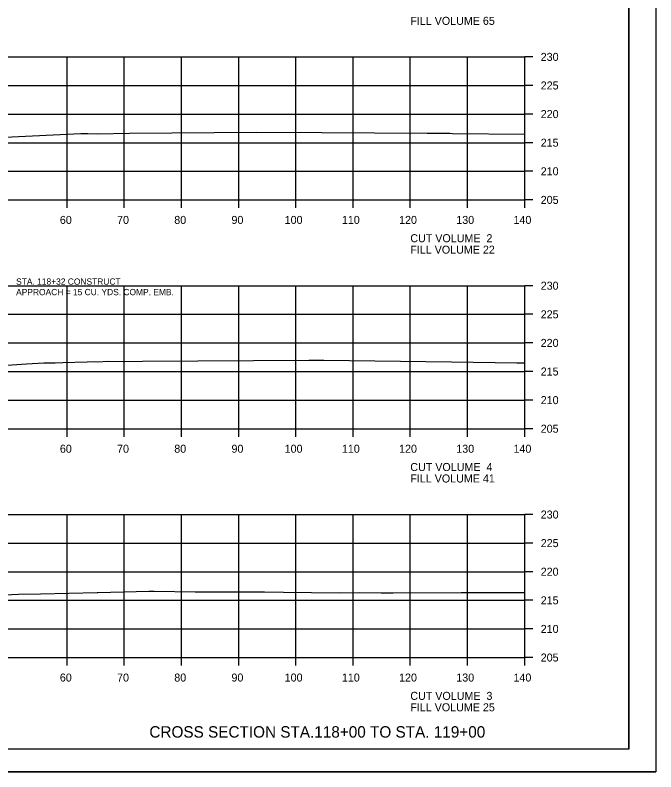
# Model space of a CAD drawing. Extents: x 1368968 to 1369915, y 377395 to 380381.
# Drawn here: x 1369802.7 to 1369914.7, y 379528.1 to 379660.4 of the extents above; entities that cross this region are included whole.
import ezdxf

# ---------------------------------------------------------------- set-up
doc = ezdxf.new("R2010")
doc.units = 0
for name, color, linetype in [('S_BREAKLINE_ANNOT', 7, 'Continuous'), ('S_BRIDGE', 7, 'Continuous'), ('S_BRIDGE_ANNOT', 7, 'Continuous'), ('S_CONTOUR_MINOR', 7, 'Continuous'), ('S_CTL_TABLE', 7, 'Continuous'), ('S_DITCHLINE_ANNOT', 7, 'Continuous'), ('S_DROP_INLET', 7, 'Continuous')]:
    doc.layers.add(name, color=color, linetype=linetype)

msp = doc.modelspace()

# ---------------------------------------------------------------- linework, layer by layer
at = {"layer": 'S_BREAKLINE_ANNOT'}
for p, q in [((1369891.78, 379628.06), (1369891.78, 379653.06)), ((1369893.18, 379653.06), (1369891.78, 379653.06)), ((1369893.18, 379648.06), (1369891.78, 379648.06)), ((1369893.18, 379643.06), (1369891.78, 379643.06)), ((1369893.18, 379638.06), (1369891.78, 379638.06)), ((1369893.18, 379633.06), (1369891.78, 379633.06)), ((1369611.78, 379628.06), (1369891.78, 379628.06)), ((1369811.78, 379626.66), (1369811.78, 379628.06)), ((1369821.78, 379626.66), (1369821.78, 379628.06)), ((1369831.78, 379626.66), (1369831.78, 379628.06)), ((1369841.78, 379626.66), (1369841.78, 379628.06)), ((1369851.78, 379626.66), (1369851.78, 379628.06)), ((1369861.78, 379626.66), (1369861.78, 379628.06)), ((1369871.78, 379626.66), (1369871.78, 379628.06)), ((1369881.78, 379626.66), (1369881.78, 379628.06)), ((1369891.78, 379626.66), (1369891.78, 379628.06)), ((1369893.18, 379628.06), (1369891.78, 379628.06)), ((1369891.78, 379588.06), (1369891.78, 379613.06)), ((1369893.18, 379613.06), (1369891.78, 379613.06)), ((1369893.18, 379608.06), (1369891.78, 379608.06)), ((1369893.18, 379603.06), (1369891.78, 379603.06)), ((1369893.18, 379598.06), (1369891.78, 379598.06)), ((1369893.18, 379593.06), (1369891.78, 379593.06)), ((1369611.78, 379588.06), (1369891.78, 379588.06)), ((1369811.78, 379586.66), (1369811.78, 379588.06)), ((1369821.78, 379586.66), (1369821.78, 379588.06)), ((1369831.78, 379586.66), (1369831.78, 379588.06)), ((1369841.78, 379586.66), (1369841.78, 379588.06)), ((1369851.78, 379586.66), (1369851.78, 379588.06)), ((1369861.78, 379586.66), (1369861.78, 379588.06)), ((1369871.78, 379586.66), (1369871.78, 379588.06)), ((1369881.78, 379586.66), (1369881.78, 379588.06)), ((1369891.78, 379586.66), (1369891.78, 379588.06)), ((1369893.18, 379588.06), (1369891.78, 379588.06)), ((1369891.78, 379548.06), (1369891.78, 379573.06)), ((1369893.18, 379573.06), (1369891.78, 379573.06)), ((1369893.18, 379568.06), (1369891.78, 379568.06)), ((1369893.18, 379563.06), (1369891.78, 379563.06)), ((1369893.18, 379558.06), (1369891.78, 379558.06)), ((1369893.18, 379553.06), (1369891.78, 379553.06)), ((1369611.78, 379548.06), (1369891.78, 379548.06)), ((1369811.78, 379546.66), (1369811.78, 379548.06)), ((1369821.78, 379546.66), (1369821.78, 379548.06)), ((1369831.78, 379546.66), (1369831.78, 379548.06)), ((1369841.78, 379546.66), (1369841.78, 379548.06)), ((1369851.78, 379546.66), (1369851.78, 379548.06)), ((1369861.78, 379546.66), (1369861.78, 379548.06)), ((1369871.78, 379546.66), (1369871.78, 379548.06)), ((1369881.78, 379546.66), (1369881.78, 379548.06)), ((1369891.78, 379546.66), (1369891.78, 379548.06)), ((1369893.18, 379548.06), (1369891.78, 379548.06))]:
    msp.add_line(p, q, dxfattribs=at)
at = {"layer": 'S_BRIDGE_ANNOT'}
for q in [(1369909.96, 379737.52), (1369593.78, 379532.06)]:
    msp.add_line((1369909.96, 379532.06), q, dxfattribs=at)
at = {"layer": 'S_CTL_TABLE'}
for points in [[(1369800.92, 379639), (1369814.21, 379639.67), (1369815.4, 379639.64), (1369817.03, 379639.61), (1369822.69, 379639.7), (1369844.92, 379639.91), (1369856.3, 379639.86), (1369874.7, 379639.74), (1369878.58, 379639.73), (1369878.67, 379639.72), (1369879.17, 379639.68), (1369891.78, 379639.57)], [(1369796.11, 379598.84), (1369804.68, 379599.38), (1369807.72, 379599.56), (1369809.7, 379599.6), (1369811.03, 379599.61), (1369815.31, 379599.74), (1369816.5, 379599.8), (1369817.16, 379599.78), (1369818.95, 379599.88), (1369821.6, 379599.82), (1369824.95, 379599.84), (1369854.04, 379600.06), (1369855.52, 379600.07), (1369855.84, 379600.07), (1369856.64, 379600.06), (1369878.97, 379599.76), (1369890.42, 379599.58), (1369891.78, 379599.58)], [(1369796.99, 379558.87), (1369803.26, 379559.15), (1369807.16, 379559.2), (1369817.04, 379559.41), (1369817.17, 379559.42), (1369826.09, 379559.65), (1369826.84, 379559.66), (1369827.03, 379559.67), (1369834.15, 379559.56), (1369837.43, 379559.53), (1369846.28, 379559.52), (1369849.63, 379559.49), (1369859.42, 379559.38), (1369862.84, 379559.4), (1369866.66, 379559.37), (1369868.77, 379559.38), (1369880.69, 379559.4), (1369880.86, 379559.4), (1369883.04, 379559.4), (1369891.78, 379559.43)]]:
    msp.add_lwpolyline(points, dxfattribs=at)
at = {"layer": 'S_DITCHLINE_ANNOT'}
for p, q in [((1369611.78, 379653.06), (1369891.78, 379653.06)), ((1369811.78, 379628.06), (1369811.78, 379653.06)), ((1369821.78, 379628.06), (1369821.78, 379653.06)), ((1369831.78, 379628.06), (1369831.78, 379653.06)), ((1369841.78, 379628.06), (1369841.78, 379653.06)), ((1369851.78, 379628.06), (1369851.78, 379653.06)), ((1369861.78, 379628.06), (1369861.78, 379653.06)), ((1369871.78, 379628.06), (1369871.78, 379653.06)), ((1369881.78, 379628.06), (1369881.78, 379653.06)), ((1369891.78, 379628.06), (1369891.78, 379653.06)), ((1369611.78, 379648.06), (1369891.78, 379648.06)), ((1369611.78, 379643.06), (1369891.78, 379643.06)), ((1369611.78, 379638.06), (1369891.78, 379638.06)), ((1369611.78, 379633.06), (1369891.78, 379633.06)), ((1369611.78, 379628.06), (1369891.78, 379628.06)), ((1369611.78, 379613.06), (1369891.78, 379613.06)), ((1369811.78, 379588.06), (1369811.78, 379613.06)), ((1369821.78, 379588.06), (1369821.78, 379613.06)), ((1369831.78, 379588.06), (1369831.78, 379613.06)), ((1369841.78, 379588.06), (1369841.78, 379613.06)), ((1369851.78, 379588.06), (1369851.78, 379613.06)), ((1369861.78, 379588.06), (1369861.78, 379613.06)), ((1369871.78, 379588.06), (1369871.78, 379613.06)), ((1369881.78, 379588.06), (1369881.78, 379613.06)), ((1369891.78, 379588.06), (1369891.78, 379613.06)), ((1369611.78, 379608.06), (1369891.78, 379608.06)), ((1369611.78, 379603.06), (1369891.78, 379603.06)), ((1369611.78, 379598.06), (1369891.78, 379598.06)), ((1369611.78, 379593.06), (1369891.78, 379593.06)), ((1369611.78, 379588.06), (1369891.78, 379588.06)), ((1369611.78, 379573.06), (1369891.78, 379573.06)), ((1369811.78, 379548.06), (1369811.78, 379573.06)), ((1369821.78, 379548.06), (1369821.78, 379573.06)), ((1369831.78, 379548.06), (1369831.78, 379573.06)), ((1369841.78, 379548.06), (1369841.78, 379573.06)), ((1369851.78, 379548.06), (1369851.78, 379573.06)), ((1369861.78, 379548.06), (1369861.78, 379573.06)), ((1369871.78, 379548.06), (1369871.78, 379573.06)), ((1369881.78, 379548.06), (1369881.78, 379573.06)), ((1369891.78, 379548.06), (1369891.78, 379573.06)), ((1369611.78, 379568.06), (1369891.78, 379568.06)), ((1369611.78, 379563.06), (1369891.78, 379563.06)), ((1369611.78, 379558.06), (1369891.78, 379558.06)), ((1369611.78, 379553.06), (1369891.78, 379553.06)), ((1369611.78, 379548.06), (1369891.78, 379548.06))]:
    msp.add_line(p, q, dxfattribs=at)
at = {"layer": 'S_DROP_INLET'}
msp.add_line((1369581.38, 379528.08), (1369914.71, 379528.08), dxfattribs=at)
for points in [[(1369581.37, 379741.41), (1369914.71, 379741.41), (1369914.71, 379528.07), (1369581.37, 379528.07)], [(1369827.7, 379737.52), (1369827.7, 379727.64), (1369863.43, 379727.64), (1369863.43, 379724.72), (1369886.63, 379724.72), (1369886.63, 379700.38), (1369909.96, 379700.38), (1369909.96, 379532.06), (1369593.78, 379532.06), (1369593.78, 379737.52)]]:
    msp.add_lwpolyline(points, close=True, dxfattribs=at)

# ---------------------------------------------------------------- texts
at = {"layer": 'S_BRIDGE'}
for s, p in [('FILL VOLUME 65', (1369871.78, 379658.66)), ('230', (1369894.58, 379652.36)), ('225', (1369894.58, 379647.36)), ('220', (1369894.58, 379642.36)), ('215', (1369894.58, 379637.36)), ('210', (1369894.58, 379632.36)), ('205', (1369894.58, 379627.36)), ('60', (1369810.52, 379623.86)), ('70', (1369820.52, 379623.86)), ('80', (1369830.52, 379623.86)), ('90', (1369840.52, 379623.86)), ('100', (1369849.82, 379623.86)), ('110', (1369859.82, 379623.86)), ('120', (1369869.82, 379623.86)), ('130', (1369879.82, 379623.86)), ('140', (1369889.82, 379623.86)), ('CUT VOLUME  2', (1369871.78, 379620.66)), ('FILL VOLUME 22', (1369871.78, 379618.66)), ('230', (1369894.58, 379612.36)), ('225', (1369894.58, 379607.36)), ('220', (1369894.58, 379602.36)), ('215', (1369894.58, 379597.36)), ('210', (1369894.58, 379592.36)), ('205', (1369894.58, 379587.36)), ('60', (1369810.52, 379583.86)), ('70', (1369820.52, 379583.86)), ('80', (1369830.52, 379583.86)), ('90', (1369840.52, 379583.86)), ('100', (1369849.82, 379583.86)), ('110', (1369859.82, 379583.86)), ('120', (1369869.82, 379583.86)), ('130', (1369879.82, 379583.86)), ('140', (1369889.82, 379583.86)), ('CUT VOLUME  4', (1369871.78, 379580.66)), ('FILL VOLUME 41', (1369871.78, 379578.66)), ('230', (1369894.58, 379572.36)), ('225', (1369894.58, 379567.36)), ('220', (1369894.58, 379562.36)), ('215', (1369894.58, 379557.36)), ('210', (1369894.58, 379552.36)), ('205', (1369894.58, 379547.36)), ('60', (1369810.52, 379543.86)), ('70', (1369820.52, 379543.86)), ('80', (1369830.52, 379543.86)), ('90', (1369840.52, 379543.86)), ('100', (1369849.82, 379543.86)), ('110', (1369859.82, 379543.86)), ('120', (1369869.82, 379543.86)), ('130', (1369879.82, 379543.86)), ('140', (1369889.82, 379543.86)), ('CUT VOLUME  3', (1369871.78, 379540.66)), ('FILL VOLUME 25', (1369871.78, 379538.66))]:
    msp.add_text(s, height=1.4, dxfattribs=at).set_placement(p)
at = {"layer": 'S_CONTOUR_MINOR'}
for s, height, p in [('STA. 118+32 CONSTRUCT ', 1.1, (1369802.87, 379613.23)), ('APPROACH = 15 CU. YDS. COMP. EMB.', 1.1, (1369802.87, 379611.4)), ('CROSS SECTION STA.118+00 TO STA. 119+00', 2, (1369826.17, 379534.06))]:
    msp.add_text(s, height=height, dxfattribs=at).set_placement(p)

doc.saveas('drawing.dxf')
